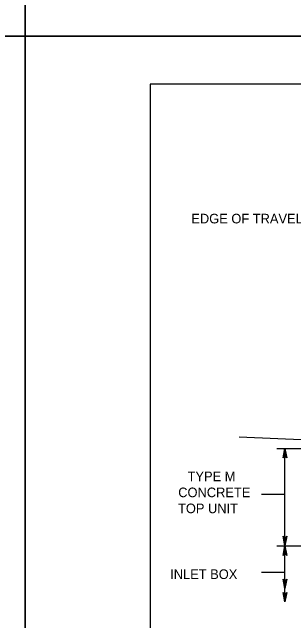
# Model space of a CAD drawing. Extents: x 2087776 to 2104538, y 970919 to 982612.
# Drawn here: x 2098799 to 2099088, y 976167 to 976790 of the extents above; entities that cross this region are included whole.
import ezdxf

# ---------------------------------------------------------------- set-up
doc = ezdxf.new("R2010")
doc.units = 0
doc.layers.add('1', color=7, linetype='Continuous')
doc.layers.add('PLT-BNDY', color=7, linetype='Continuous')

msp = doc.modelspace()

# ---------------------------------------------------------------- linework, layer by layer
at = {"layer": '1'}
for p, q in [((2099238.81, 976345.69), (2099031.42, 976354.93)), ((2099069.99, 976343.45), (2099150.01, 976343.45)), ((2099078.44, 976186.08), (2099078.44, 976343.45)), ((2099054.5, 976296.5), (2099078.44, 976296.5)), ((2099069.99, 976243.61), (2099150.01, 976243.61)), ((2099054.5, 976216.63), (2099078.44, 976216.63))]:
    msp.add_line(p, q, dxfattribs=at)
for points in [[(2101519.11, 974866.19), (2101519.11, 976716.58), (2098940.37, 976716.58), (2098940.37, 974866.19), (2101519.11, 974866.19), (2101519.11, 974952.67), (2100862.94, 974952.67), (2100862.94, 975164.86), (2101519.11, 975164.86), (2101519.11, 975259.89), (2100862.94, 975259.89), (2100862.94, 974866.19), (2101121.48, 974866.19), (2101121.48, 974952.67), (2101121.48, 974866.19), (2101374.1, 974866.19), (2101374.1, 974952.67), (2101374.1, 974912.26), (2101519.11, 974912.26)], [(2099078.44, 976343.45), (2099080.28, 976333.66), (2099080.02, 976334.04), (2099079.76, 976334.42), (2099079.43, 976334.61), (2099079.1, 976334.8), (2099078.77, 976334.86), (2099078.44, 976334.92), (2099078.12, 976334.86), (2099077.79, 976334.8), (2099077.46, 976334.61), (2099077.13, 976334.42), (2099076.87, 976334.04), (2099076.61, 976333.66), (2099078.44, 976343.45), (2099076.87, 976334.04), (2099077.13, 976334.42), (2099078.44, 976343.45), (2099077.46, 976334.61), (2099077.79, 976334.8), (2099078.44, 976343.45), (2099078.12, 976334.86), (2099078.44, 976334.92), (2099078.44, 976343.45), (2099078.77, 976334.86), (2099079.1, 976334.8), (2099078.44, 976343.45), (2099079.43, 976334.61), (2099079.76, 976334.42), (2099078.44, 976343.45), (2099080.02, 976334.04)], [(2099078.44, 976243.61), (2099076.61, 976253.4), (2099076.87, 976253.02), (2099077.13, 976252.65), (2099077.46, 976252.45), (2099077.79, 976252.26), (2099078.12, 976252.2), (2099078.44, 976252.14), (2099078.77, 976252.2), (2099079.1, 976252.26), (2099079.43, 976252.45), (2099079.76, 976252.65), (2099080.02, 976253.02), (2099080.28, 976253.4), (2099078.44, 976243.61), (2099080.02, 976253.02), (2099079.76, 976252.65), (2099078.44, 976243.61), (2099079.43, 976252.45), (2099079.1, 976252.26), (2099078.44, 976243.61), (2099078.77, 976252.2), (2099078.44, 976252.14), (2099078.44, 976243.61), (2099078.12, 976252.2), (2099077.79, 976252.26), (2099078.44, 976243.61), (2099077.46, 976252.45), (2099077.13, 976252.65), (2099078.44, 976243.61), (2099076.87, 976253.02)], [(2099078.44, 976243.61), (2099080.28, 976233.83), (2099080.02, 976234.21), (2099079.76, 976234.58), (2099079.43, 976234.78), (2099079.1, 976234.97), (2099078.77, 976235.03), (2099078.44, 976235.08), (2099078.12, 976235.03), (2099077.79, 976234.97), (2099077.46, 976234.78), (2099077.13, 976234.58), (2099076.87, 976234.21), (2099076.61, 976233.83), (2099078.44, 976243.61), (2099076.87, 976234.21), (2099077.13, 976234.58), (2099078.44, 976243.61), (2099077.46, 976234.78), (2099077.79, 976234.97), (2099078.44, 976243.61), (2099078.12, 976235.03), (2099078.44, 976235.08), (2099078.44, 976243.61), (2099078.77, 976235.03), (2099079.1, 976234.97), (2099078.44, 976243.61), (2099079.43, 976234.78), (2099079.76, 976234.58), (2099078.44, 976243.61), (2099080.02, 976234.21)], [(2099078.44, 976199.83), (2099076.61, 976209.61), (2099076.87, 976209.24), (2099077.13, 976208.86), (2099077.46, 976208.66), (2099077.79, 976208.47), (2099078.12, 976208.41), (2099078.44, 976208.36), (2099078.77, 976208.41), (2099079.1, 976208.47), (2099079.43, 976208.66), (2099079.76, 976208.86), (2099080.02, 976209.24), (2099080.28, 976209.61), (2099078.44, 976199.83), (2099080.02, 976209.24), (2099079.76, 976208.86), (2099078.44, 976199.83), (2099079.43, 976208.66), (2099079.1, 976208.47), (2099078.44, 976199.83), (2099078.77, 976208.41), (2099078.44, 976208.36), (2099078.44, 976199.83), (2099078.12, 976208.41), (2099077.79, 976208.47), (2099078.44, 976199.83), (2099077.46, 976208.66), (2099077.13, 976208.86), (2099078.44, 976199.83), (2099076.87, 976209.24)], [(2099078.44, 976186.08), (2099076.61, 976195.86), (2099076.87, 976195.49), (2099077.13, 976195.11), (2099077.46, 976194.92), (2099077.79, 976194.72), (2099078.12, 976194.67), (2099078.44, 976194.61), (2099078.77, 976194.67), (2099079.1, 976194.72), (2099079.43, 976194.92), (2099079.76, 976195.11), (2099080.02, 976195.49), (2099080.28, 976195.86), (2099078.44, 976186.08), (2099080.02, 976195.49), (2099079.76, 976195.11), (2099078.44, 976186.08), (2099079.43, 976194.92), (2099079.1, 976194.72), (2099078.44, 976186.08), (2099078.77, 976194.67), (2099078.44, 976194.61), (2099078.44, 976186.08), (2099078.12, 976194.67), (2099077.79, 976194.72), (2099078.44, 976186.08), (2099077.46, 976194.92), (2099077.13, 976195.11), (2099078.44, 976186.08), (2099076.87, 976195.49)]]:
    msp.add_lwpolyline(points, dxfattribs=at)
at = {"layer": 'PLT-BNDY'}
for points in [[(2096053.23, 978714.61), (2098812.42, 978714.61), (2098812.42, 976765.79), (2096053.23, 976765.79)], [(2098812.42, 978714.61), (2101571.61, 978714.61), (2101571.61, 976765.79), (2098812.42, 976765.79)], [(2096053.23, 976765.79), (2098812.42, 976765.79), (2098812.42, 974816.97), (2096053.23, 974816.97)], [(2098812.42, 976765.79), (2101571.61, 976765.79), (2101571.61, 974816.97), (2098812.42, 974816.97)]]:
    msp.add_lwpolyline(points, close=True, dxfattribs=at)

# ---------------------------------------------------------------- texts
at = {"layer": '1'}
for s, height, p in [('EDGE OF TRAVEL LANE', 9.8425, (2098982.61, 976573.98)), ('TYPE M', 9.843, (2098978.76, 976309.85)), ('CONCRETE', 9.843, (2098969.19, 976293.45)), ('TOP UNIT', 9.843, (2098968.96, 976277.05)), ('INLET BOX', 9.843, (2098960.96, 976209.64))]:
    msp.add_text(s, height=height, dxfattribs=at).set_placement(p)

doc.saveas('drawing.dxf')
